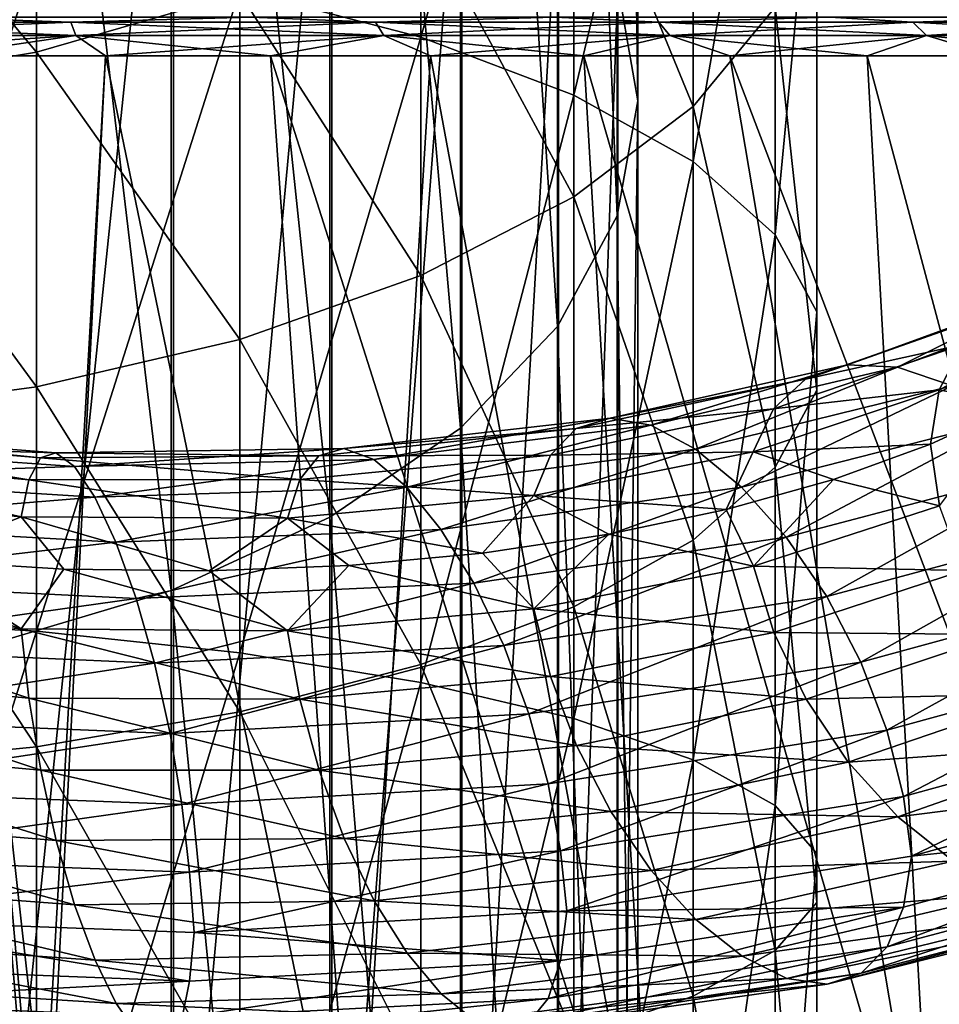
# Model space of a CAD drawing. Header units: metres. Extents: x -80 to 80, y -455 to 95.
# Tile 442 of 656: x 3.48 to 10.95, y -90.92 to -82.92. Entities that reach past the tile are written whole.
import ezdxf

# ---------------------------------------------------------------- set-up
doc = ezdxf.new("R2010")
doc.units = ezdxf.units.M
doc.layers.add('solid_501010_K_01', color=7, linetype='CONTINUOUS')
doc.layers.add('solid_501010_k_01_02', color=7, linetype='CONTINUOUS')

msp = doc.modelspace()

# ---------------------------------------------------------------- linework, layer by layer
at = {"layer": 'solid_501010_K_01'}
for points in [[(7.058206, -73.236443, 1093.440918), (7.058206, -86.240044, 1102.836548), (5.997412, -74.044853, 1092.439087)], [(5.997412, -74.044853, 1092.439087), (5.997412, -86.964676, 1101.772583), (4.705681, -74.707588, 1091.61792)], [(7.058206, -86.240044, 1102.836548), (5.997412, -86.964676, 1101.772583), (5.997412, -74.044853, 1092.439087)], [(4.705681, -74.707588, 1091.61792), (4.705681, -87.558739, 1100.900391), (3.232754, -75.199142, 1091.008789)], [(5.997412, -86.964676, 1101.772583), (4.705681, -87.558739, 1100.900391), (4.705681, -74.707588, 1091.61792)], [(4.705681, -87.558739, 1100.900391), (3.232754, -87.999352, 1100.253418), (3.232754, -75.199142, 1091.008789)], [(3.254351, -79.153053, 1113.241943), (3.254351, -93.749916, 1122.078369), (4.725122, -79.595947, 1112.591675)], [(3.254351, -93.749916, 1122.078369), (4.725122, -94.138695, 1121.394287), (4.725122, -79.595947, 1112.591675)], [(4.725122, -79.595947, 1112.591675), (4.725122, -94.138695, 1121.394287), (6.013947, -80.192001, 1111.716553)], [(4.725122, -94.138695, 1121.394287), (6.013947, -94.661926, 1120.473755), (6.013947, -80.192001, 1111.716553)], [(3.612417, -83.183327, 183.774536), (3.612417, -80.71463, 185.815536), (1.837495, -81.062012, 186.182098)], [(3.612417, -83.183327, 183.774536), (5.264322, -82.703293, 183.106583), (3.612417, -80.71463, 185.815536)], [(1.837495, -83.478043, 184.184631), (3.612417, -83.183327, 183.774536), (1.837495, -81.062012, 186.182098)], [(6.736957, -84.998291, 180.376419), (6.736957, -82.054291, 182.203522), (5.264322, -82.703293, 183.106583)], [(1.837495, -87.780861, 161.174255), (1.837495, -82.219391, 162.801498), (3.612417, -82.393669, 163.275482)], [(3.612417, -87.889565, 161.667419), (1.837495, -87.780861, 161.174255), (3.612417, -82.393669, 163.275482)], [(3.612417, -87.889565, 161.667419), (3.612417, -82.393669, 163.275482), (5.264322, -82.677536, 164.047501)], [(5.264322, -88.06662, 162.470688), (3.612417, -87.889565, 161.667419), (5.264322, -82.677536, 164.047501)], [(5.264322, -85.519455, 181.358826), (5.264322, -82.703293, 183.106583), (3.612417, -83.183327, 183.774536)], [(5.264322, -85.519455, 181.358826), (6.736957, -84.998291, 180.376419), (5.264322, -82.703293, 183.106583)], [(3.89224, -82.93882, 249.629898), (1.309318, -82.93882, 249.198883), (2.718164, -82.900002, 249.575562)], [(1.309318, -82.93882, 280.801117), (3.89224, -82.93882, 280.370117), (2.71811, -82.900002, 280.424438)], [(3.89224, -82.93882, 280.370117), (5.353755, -82.900002, 279.718658), (2.71811, -82.900002, 280.424438)], [(3.89224, -82.93882, 249.629898), (2.718164, -82.900002, 249.575562), (5.353806, -82.900002, 250.281357)], [(6.368991, -82.93882, 250.480164), (3.89224, -82.93882, 249.629898), (5.353806, -82.900002, 250.281357)], [(3.89224, -82.93882, 280.370117), (6.368991, -82.93882, 279.519836), (5.353755, -82.900002, 279.718658)], [(6.368991, -82.93882, 279.519836), (7.827075, -82.900002, 278.566071), (5.353755, -82.900002, 279.718658)], [(1.322804, -83.049385, 249.036133), (1.309318, -82.93882, 249.198883), (3.89224, -82.93882, 249.629898)], [(3.932329, -83.049385, 280.528412), (3.89224, -82.93882, 280.370117), (1.309318, -82.93882, 280.801117)], [(1.322804, -83.049385, 280.963867), (3.932329, -83.049385, 280.528412), (1.309318, -82.93882, 280.801117)], [(3.932329, -83.049385, 249.471588), (1.322804, -83.049385, 249.036133), (3.89224, -82.93882, 249.629898)], [(3.932329, -83.049385, 249.471588), (3.89224, -82.93882, 249.629898), (6.368991, -82.93882, 250.480164)], [(6.43459, -83.049385, 279.669403), (6.368991, -82.93882, 279.519836), (3.89224, -82.93882, 280.370117)], [(3.932329, -83.049385, 280.528412), (6.43459, -83.049385, 279.669403), (3.89224, -82.93882, 280.370117)], [(6.43459, -83.049385, 250.330612), (3.932329, -83.049385, 249.471588), (6.368991, -82.93882, 250.480164)], [(8.761333, -83.049385, 278.410217), (8.672012, -82.93882, 278.273499), (6.368991, -82.93882, 279.519836)], [(6.43459, -83.049385, 279.669403), (8.761333, -83.049385, 278.410217), (6.368991, -82.93882, 279.519836)], [(3.932329, -83.049385, 249.471588), (1.405493, -83.214134, 248.935089), (1.322804, -83.049385, 249.036133)], [(1.322804, -83.049385, 280.963867), (2.800294, -83.214134, 280.881287), (3.932329, -83.049385, 280.528412)], [(3.932329, -83.049385, 249.471588), (2.800294, -83.214134, 249.118713), (1.405493, -83.214134, 248.935089)], [(3.932329, -83.049385, 249.471588), (4.173786, -83.214134, 249.423203), (2.800294, -83.214134, 249.118713)], [(3.932329, -83.049385, 280.528412), (2.800294, -83.214134, 280.881287), (4.173787, -83.214134, 280.576782)], [(6.43459, -83.049385, 250.330612), (4.173786, -83.214134, 249.423203), (3.932329, -83.049385, 249.471588)], [(3.932329, -83.049385, 280.528412), (4.173787, -83.214134, 280.576782), (5.515514, -83.214134, 280.153748)], [(3.932329, -83.049385, 280.528412), (5.515514, -83.214134, 280.153748), (6.43459, -83.049385, 279.669403)], [(6.43459, -83.049385, 250.330612), (5.515514, -83.214134, 249.846252), (4.173786, -83.214134, 249.423203)], [(6.43459, -83.049385, 250.330612), (6.815266, -83.214134, 250.384628), (5.515514, -83.214134, 249.846252)], [(8.761333, -83.049385, 251.589783), (6.815266, -83.214134, 250.384628), (6.43459, -83.049385, 250.330612)], [(3.612417, -85.90493, 182.085449), (3.612417, -83.183327, 183.774536), (1.837495, -83.478043, 184.184631)], [(3.616799, -92.995911, 245.757416), (2.800294, -83.214134, 249.118713), (4.173786, -83.214134, 249.423203)], [(3.616799, -92.995911, 245.757416), (3.366326, -92.713051, 245.800537), (2.800294, -83.214134, 249.118713)], [(3.668692, -93.05748, 284.251984), (4.173787, -83.214134, 280.576782), (2.800294, -83.214134, 280.881287)], [(3.616783, -92.995895, 284.242584), (3.668692, -93.05748, 284.251984), (2.800294, -83.214134, 280.881287)], [(3.366316, -92.713036, 284.199463), (3.616783, -92.995895, 284.242584), (2.800294, -83.214134, 280.881287)], [(3.612417, -85.90493, 182.085449), (5.264322, -85.519455, 181.358826), (3.612417, -83.183327, 183.774536)], [(3.668695, -93.05748, 245.748016), (3.616799, -92.995911, 245.757416), (4.173786, -83.214134, 249.423203)], [(3.668692, -93.05748, 284.251984), (6.211315, -93.06414, 283.590271), (4.173787, -83.214134, 280.576782)], [(6.211316, -93.06414, 246.409729), (3.668695, -93.05748, 245.748016), (4.173786, -83.214134, 249.423203)], [(6.211316, -93.06414, 246.409729), (4.173786, -83.214134, 249.423203), (5.515514, -83.214134, 249.846252)], [(6.211315, -93.06414, 283.590271), (5.515514, -83.214134, 280.153748), (4.173787, -83.214134, 280.576782)], [(8.641002, -93.06414, 282.592926), (6.815267, -83.214134, 279.615387), (5.515514, -83.214134, 280.153748)], [(6.211315, -93.06414, 283.590271), (8.641002, -93.06414, 282.592926), (5.515514, -83.214134, 280.153748)], [(1.837495, -86.141594, 182.53157), (3.612417, -85.90493, 182.085449), (1.837495, -83.478043, 184.184631)], [(6.736957, -88.16198, 178.963425), (6.736957, -84.998291, 180.376419), (5.264322, -85.519455, 181.358826)], [(5.264322, -88.545761, 180.007187), (5.264322, -85.519455, 181.358826), (3.612417, -85.90493, 182.085449)], [(5.264322, -88.545761, 180.007187), (6.736957, -88.16198, 178.963425), (5.264322, -85.519455, 181.358826)], [(3.612417, -88.82962, 180.779205), (3.612417, -85.90493, 182.085449), (1.837495, -86.141594, 182.53157)], [(3.612417, -88.82962, 180.779205), (5.264322, -88.545761, 180.007187), (3.612417, -85.90493, 182.085449)], [(1.837495, -89.003899, 181.253189), (3.612417, -88.82962, 180.779205), (1.837495, -86.141594, 182.53157)], [(6.111417, -86.406097, 1096.09021), (8.276956, -86.159027, 1097.403076), (6.354309, -86.494179, 1095.50708)], [(8.000984, -86.243973, 1097.949585), (8.276956, -86.159027, 1097.403076), (6.111417, -86.406097, 1096.09021)], [(8.276956, -86.159027, 1097.403076), (8.605913, -86.216629, 1096.859009), (6.354309, -86.494179, 1095.50708)], [(1.276738, -86.279579, 1095.051147), (3.644534, -86.481247, 1095.697876), (1.320775, -86.250725, 1094.438232)], [(1.320775, -86.250725, 1094.438232), (3.770242, -86.441757, 1095.096436), (1.373268, -86.372444, 1093.815186)], [(3.644534, -86.481247, 1095.697876), (3.770242, -86.441757, 1095.096436), (1.320775, -86.250725, 1094.438232)], [(5.90765, -86.46447, 1096.669312), (8.000984, -86.243973, 1097.949585), (6.111417, -86.406097, 1096.09021)], [(7.790009, -86.45826, 1098.467529), (8.000984, -86.243973, 1097.949585), (5.90765, -86.46447, 1096.669312)], [(7.058206, -86.240044, 1102.836548), (7.058206, -99.971039, 1111.132935), (5.997412, -86.964676, 1101.772583)], [(1.243072, -86.448471, 1095.619995), (3.548433, -86.658844, 1096.25769), (1.276738, -86.279579, 1095.051147)], [(3.548433, -86.658844, 1096.25769), (3.644534, -86.481247, 1095.697876), (1.276738, -86.279579, 1095.051147)], [(1.373268, -86.372444, 1093.815186), (3.920086, -86.551414, 1094.486816), (1.431256, -86.634346, 1093.215088)], [(3.770242, -86.441757, 1095.096436), (3.920086, -86.551414, 1094.486816), (1.373268, -86.372444, 1093.815186)], [(3.770242, -86.441757, 1095.096436), (6.111417, -86.406097, 1096.09021), (3.920086, -86.551414, 1094.486816)], [(5.90765, -86.46447, 1096.669312), (6.111417, -86.406097, 1096.09021), (3.770242, -86.441757, 1095.096436)], [(6.111417, -86.406097, 1096.09021), (6.354309, -86.494179, 1095.50708), (3.920086, -86.551414, 1094.486816)], [(1.221607, -86.744415, 1096.110596), (3.48716, -86.961082, 1096.74231), (1.243072, -86.448471, 1095.619995)], [(3.48716, -86.961082, 1096.74231), (3.548433, -86.658844, 1096.25769), (1.243072, -86.448471, 1095.619995)], [(3.548433, -86.658844, 1096.25769), (5.751873, -86.657333, 1097.212036), (3.644534, -86.481247, 1095.697876)], [(3.644534, -86.481247, 1095.697876), (5.90765, -86.46447, 1096.669312), (3.770242, -86.441757, 1095.096436)], [(5.751873, -86.657333, 1097.212036), (5.90765, -86.46447, 1096.669312), (3.644534, -86.481247, 1095.697876)], [(3.920086, -86.551414, 1094.486816), (6.354309, -86.494179, 1095.50708), (4.085618, -86.800529, 1093.901489)], [(6.354309, -86.494179, 1095.50708), (6.622629, -86.720238, 1094.95105), (4.085618, -86.800529, 1093.901489)], [(5.751873, -86.657333, 1097.212036), (7.790009, -86.45826, 1098.467529), (5.90765, -86.46447, 1096.669312)], [(7.655494, -86.786438, 1098.925659), (7.790009, -86.45826, 1098.467529), (5.751873, -86.657333, 1097.212036)], [(3.920086, -86.551414, 1094.486816), (4.085618, -86.800529, 1093.901489), (1.431256, -86.634346, 1093.215088)], [(1.431256, -86.634346, 1093.215088), (4.085618, -86.800529, 1093.901489), (1.491094, -87.012383, 1092.670898)], [(3.48716, -86.961082, 1096.74231), (5.652552, -86.970413, 1097.685669), (3.548433, -86.658844, 1096.25769)], [(5.652552, -86.970413, 1097.685669), (5.751873, -86.657333, 1097.212036), (3.548433, -86.658844, 1096.25769)], [(5.652552, -86.970413, 1097.685669), (7.655494, -86.786438, 1098.925659), (5.751873, -86.657333, 1097.212036)], [(1.221607, -86.744415, 1096.110596), (2.616848, -87.309219, 1096.837524), (3.48716, -86.961082, 1096.74231)], [(4.085618, -86.800529, 1093.901489), (6.622629, -86.720238, 1094.95105), (4.256428, -87.165848, 1093.372437)], [(6.622629, -86.720238, 1094.95105), (6.899507, -87.062485, 1094.452271), (4.256428, -87.165848, 1093.372437)], [(4.085618, -86.800529, 1093.901489), (4.256428, -87.165848, 1093.372437), (1.491094, -87.012383, 1092.670898)], [(3.48716, -86.961082, 1096.74231), (2.616848, -87.309219, 1096.837524), (3.834394, -87.384804, 1097.249756)], [(3.48716, -86.961082, 1096.74231), (3.834394, -87.384804, 1097.249756), (5.01511, -87.399323, 1097.753052)], [(3.48716, -86.961082, 1096.74231), (5.01511, -87.399323, 1097.753052), (5.652552, -86.970413, 1097.685669)], [(5.997412, -86.964676, 1101.772583), (5.997412, -100.60714, 1110.013794), (4.705681, -87.558739, 1100.900391)], [(5.652552, -86.970413, 1097.685669), (5.01511, -87.399323, 1097.753052), (6.152443, -87.354988, 1098.34668)], [(7.058206, -99.971039, 1111.132935), (5.997412, -100.60714, 1110.013794), (5.997412, -86.964676, 1101.772583)], [(1.491094, -87.012383, 1092.670898), (4.256428, -87.165848, 1093.372437), (1.549123, -87.482307, 1092.215088)], [(4.256428, -87.165848, 1093.372437), (6.899507, -87.062485, 1094.452271), (4.422075, -87.623924, 1092.93103)], [(6.899507, -87.062485, 1094.452271), (7.168013, -87.498955, 1094.040405), (4.422075, -87.623924, 1092.93103)], [(1.22177, -87.651306, 1096.723389), (3.487625, -87.871643, 1097.353882), (1.374667, -87.170647, 1096.518921)], [(3.487625, -87.871643, 1097.353882), (2.616848, -87.309219, 1096.837524), (1.374667, -87.170647, 1096.518921)], [(4.256428, -87.165848, 1093.372437), (4.422075, -87.623924, 1092.93103), (1.549123, -87.482307, 1092.215088)], [(3.487625, -87.871643, 1097.353882), (3.834394, -87.384804, 1097.249756), (2.616848, -87.309219, 1096.837524)], [(7.656515, -87.709671, 1099.538452), (7.238912, -87.254898, 1099.02771), (6.152443, -87.354988, 1098.34668)], [(3.487625, -87.871643, 1097.353882), (5.653306, -87.886452, 1098.297241), (3.834394, -87.384804, 1097.249756)], [(5.653306, -87.886452, 1098.297241), (5.01511, -87.399323, 1097.753052), (3.834394, -87.384804, 1097.249756)], [(5.653306, -87.886452, 1098.297241), (6.152443, -87.354988, 1098.34668), (5.01511, -87.399323, 1097.753052)], [(5.653306, -87.886452, 1098.297241), (7.656515, -87.709671, 1099.538452), (6.152443, -87.354988, 1098.34668)], [(1.549123, -87.482307, 1092.215088), (4.422075, -87.623924, 1092.93103), (1.601695, -88.02005, 1091.879761)], [(4.705681, -87.558739, 1100.900391), (4.705681, -101.128616, 1109.096313), (3.232754, -87.999352, 1100.253418)], [(4.422075, -87.623924, 1092.93103), (7.168013, -87.498955, 1094.040405), (4.572145, -88.151505, 1092.608765)], [(7.168013, -87.498955, 1094.040405), (7.411271, -88.007851, 1093.744873), (4.572145, -88.151505, 1092.608765)], [(5.997412, -100.60714, 1110.013794), (4.705681, -101.128616, 1109.096313), (4.705681, -87.558739, 1100.900391)], [(4.422075, -87.623924, 1092.93103), (4.572145, -88.151505, 1092.608765), (1.601695, -88.02005, 1091.879761)], [(3.549309, -88.434677, 1097.450562), (3.487625, -87.871643, 1097.353882), (1.22177, -87.651306, 1096.723389)], [(1.243379, -88.217072, 1096.815308), (3.549309, -88.434677, 1097.450562), (1.22177, -87.651306, 1096.723389)], [(7.791933, -88.259155, 1099.663086), (7.656515, -87.709671, 1099.538452), (5.653306, -87.886452, 1098.297241)], [(1.837495, -93.511086, 160.312607), (1.837495, -87.780861, 161.174255), (3.612417, -87.889565, 161.667419)], [(5.753294, -88.443993, 1098.405029), (5.653306, -87.886452, 1098.297241), (3.487625, -87.871643, 1097.353882)], [(3.549309, -88.434677, 1097.450562), (5.753294, -88.443993, 1098.405029), (3.487625, -87.871643, 1097.353882)], [(3.612417, -93.552223, 160.815933), (1.837495, -93.511086, 160.312607), (3.612417, -87.889565, 161.667419)], [(3.612417, -93.552223, 160.815933), (3.612417, -87.889565, 161.667419), (5.264322, -88.06662, 162.470688)], [(5.753294, -88.443993, 1098.405029), (7.791933, -88.259155, 1099.663086), (5.653306, -87.886452, 1098.297241)], [(1.601695, -88.02005, 1091.879761), (4.572145, -88.151505, 1092.608765), (1.645836, -88.597527, 1091.684937)], [(4.705681, -101.128616, 1109.096313), (3.232754, -101.515396, 1108.415894), (3.232754, -87.999352, 1100.253418)], [(4.572145, -88.151505, 1092.608765), (7.411271, -88.007851, 1093.744873), (4.698149, -88.721092, 1092.424805)], [(7.411271, -88.007851, 1093.744873), (7.615519, -88.56279, 1093.583496), (4.698149, -88.721092, 1092.424805)], [(5.264322, -93.619225, 161.635757), (3.612417, -93.552223, 160.815933), (5.264322, -88.06662, 162.470688)], [(4.572145, -88.151505, 1092.608765), (4.698149, -88.721092, 1092.424805), (1.645836, -88.597527, 1091.684937)], [(6.736957, -91.487442, 177.990417), (6.736957, -88.16198, 178.963425), (5.264322, -88.545761, 180.007187)], [(3.645764, -89.020279, 1097.403564), (3.549309, -88.434677, 1097.450562), (1.243379, -88.217072, 1096.815308)], [(1.277169, -88.808113, 1096.760132), (3.645764, -89.020279, 1097.403564), (1.243379, -88.217072, 1096.815308)], [(8.003684, -88.819626, 1099.659424), (7.791933, -88.259155, 1099.663086), (5.753294, -88.443993, 1098.405029)], [(5.909644, -89.019295, 1098.375366), (5.753294, -88.443993, 1098.405029), (3.549309, -88.434677, 1097.450562)], [(3.645764, -89.020279, 1097.403564), (5.909644, -89.019295, 1098.375366), (3.549309, -88.434677, 1097.450562)], [(5.909644, -89.019295, 1098.375366), (8.003684, -88.819626, 1099.659424), (5.753294, -88.443993, 1098.405029)], [(1.645836, -88.597527, 1091.684937), (4.698149, -88.721092, 1092.424805), (1.679626, -89.180183, 1091.631714)], [(5.264322, -91.726822, 179.076431), (5.264322, -88.545761, 180.007187), (3.612417, -88.82962, 180.779205)], [(4.698149, -88.721092, 1092.424805), (7.615519, -88.56279, 1093.583496), (4.794604, -89.298462, 1092.379883)], [(7.615519, -88.56279, 1093.583496), (7.771869, -89.130112, 1093.556274), (4.794604, -89.298462, 1092.379883)], [(5.264322, -91.726822, 179.076431), (6.736957, -91.487442, 177.990417), (5.264322, -88.545761, 180.007187)], [(4.698149, -88.721092, 1092.424805), (4.794604, -89.298462, 1092.379883), (1.679626, -89.180183, 1091.631714)], [(3.771769, -89.592201, 1097.213013), (3.645764, -89.020279, 1097.403564), (1.277169, -88.808113, 1096.760132)], [(1.32131, -89.387878, 1096.558594), (3.771769, -89.592201, 1097.213013), (1.277169, -88.808113, 1096.760132)], [(3.612417, -91.903877, 179.8797), (3.612417, -88.82962, 180.779205), (1.837495, -89.003899, 181.253189)], [(3.612417, -91.903877, 179.8797), (5.264322, -91.726822, 179.076431), (3.612417, -88.82962, 180.779205)], [(8.280307, -89.356171, 1099.525513), (8.003684, -88.819626, 1099.659424), (5.909644, -89.019295, 1098.375366)], [(1.837495, -92.012581, 180.372864), (3.612417, -91.903877, 179.8797), (1.837495, -89.003899, 181.253189)], [(6.113892, -89.576653, 1098.207397), (5.909644, -89.019295, 1098.375366), (3.645764, -89.020279, 1097.403564)], [(3.771769, -89.592201, 1097.213013), (6.113892, -89.576653, 1098.207397), (3.645764, -89.020279, 1097.403564)], [(6.113892, -89.576653, 1098.207397), (8.280307, -89.356171, 1099.525513), (5.909644, -89.019295, 1098.375366)], [(4.794604, -89.298462, 1092.379883), (7.771869, -89.130112, 1093.556274), (4.856288, -89.849258, 1092.473755)], [(7.771869, -89.130112, 1093.556274), (7.871857, -89.67598, 1093.661621), (4.856288, -89.849258, 1092.473755)], [(1.679626, -89.180183, 1091.631714), (4.794604, -89.298462, 1092.379883), (1.701234, -89.733437, 1091.720459)], [(4.794604, -89.298462, 1092.379883), (4.856288, -89.849258, 1092.473755), (1.701234, -89.733437, 1091.720459)], [(3.921839, -90.115433, 1096.881104), (3.771769, -89.592201, 1097.213013), (1.32131, -89.387878, 1096.558594)], [(1.373882, -89.921066, 1096.213501), (3.921839, -90.115433, 1096.881104), (1.32131, -89.387878, 1096.558594)], [(8.609761, -89.835152, 1099.261108), (8.280307, -89.356171, 1099.525513), (6.113892, -89.576653, 1098.207397)], [(6.35715, -90.081627, 1097.90271), (6.113892, -89.576653, 1098.207397), (3.771769, -89.592201, 1097.213013)], [(3.921839, -90.115433, 1096.881104), (6.35715, -90.081627, 1097.90271), (3.771769, -89.592201, 1097.213013)], [(6.35715, -90.081627, 1097.90271), (8.609761, -89.835152, 1099.261108), (6.113892, -89.576653, 1098.207397)], [(4.856288, -89.849258, 1092.473755), (7.871857, -89.67598, 1093.661621), (4.895107, -90.338936, 1092.711792)], [(7.871857, -89.67598, 1093.661621), (7.923284, -90.164711, 1093.906494), (4.895107, -90.338936, 1092.711792)], [(1.701234, -89.733437, 1091.720459), (4.856288, -89.849258, 1092.473755), (1.717589, -90.223373, 1091.953003)], [(4.856288, -89.849258, 1092.473755), (4.895107, -90.338936, 1092.711792), (1.717589, -90.223373, 1091.953003)], [(8.973411, -90.232628, 1098.883667), (8.609761, -89.835152, 1099.261108), (6.35715, -90.081627, 1097.90271)], [(4.087485, -90.56356, 1096.429321), (3.921839, -90.115433, 1096.881104), (1.373882, -89.921066, 1096.213501)], [(1.431911, -90.380707, 1095.74707), (4.087485, -90.56356, 1096.429321), (1.373882, -89.921066, 1096.213501)], [(6.625656, -90.50882, 1097.480957), (6.35715, -90.081627, 1097.90271), (3.921839, -90.115433, 1096.881104)], [(4.087485, -90.56356, 1096.429321), (6.625656, -90.50882, 1097.480957), (3.921839, -90.115433, 1096.881104)], [(6.625656, -90.50882, 1097.480957), (8.973411, -90.232628, 1098.883667), (6.35715, -90.081627, 1097.90271)], [(1.717589, -90.223373, 1091.953003), (4.856754, -90.734718, 1093.068481), (1.701398, -90.61451, 1092.315918)], [(1.717589, -90.223373, 1091.953003), (4.895107, -90.338936, 1092.711792), (4.856754, -90.734718, 1093.068481)], [(4.895107, -90.338936, 1092.711792), (7.872611, -90.568352, 1094.257446), (4.856754, -90.734718, 1093.068481)], [(4.258296, -90.915779, 1095.891479), (4.087485, -90.56356, 1096.429321), (1.431911, -90.380707, 1095.74707)], [(1.491748, -90.74527, 1095.193848), (4.258296, -90.915779, 1095.891479), (1.431911, -90.380707, 1095.74707)], [(6.902534, -90.838715, 1096.973755), (6.625656, -90.50882, 1097.480957), (4.087485, -90.56356, 1096.429321)], [(4.258296, -90.915779, 1095.891479), (6.902534, -90.838715, 1096.973755), (4.087485, -90.56356, 1096.429321)], [(7.872611, -90.568352, 1094.257446), (7.77329, -90.874702, 1094.721191), (4.795481, -91.029671, 1093.542725)], [(4.856754, -90.734718, 1093.068481), (7.872611, -90.568352, 1094.257446), (4.795481, -91.029671, 1093.542725)], [(1.701398, -90.61451, 1092.315918), (4.856754, -90.734718, 1093.068481), (1.679933, -90.902893, 1092.796021)], [(4.423828, -91.151588, 1095.300781), (4.258296, -90.915779, 1095.891479), (1.491748, -90.74527, 1095.193848)], [(1.549737, -90.993546, 1094.588135), (4.423828, -91.151588, 1095.300781), (1.491748, -90.74527, 1095.193848)], [(4.856754, -90.734718, 1093.068481), (4.795481, -91.029671, 1093.542725), (1.679933, -90.902893, 1092.796021)], [(7.170854, -91.052132, 1096.412964), (6.902534, -90.838715, 1096.973755), (4.258296, -90.915779, 1095.891479)], [(1.679933, -90.902893, 1092.796021), (4.795481, -91.029671, 1093.542725), (1.646267, -91.070465, 1093.356323)], [(4.423828, -91.151588, 1095.300781), (7.170854, -91.052132, 1096.412964), (4.258296, -90.915779, 1095.891479)], [(7.77329, -90.874702, 1094.721191), (7.617513, -91.066658, 1095.255615), (4.699379, -91.206078, 1094.094116)], [(4.795481, -91.029671, 1093.542725), (7.77329, -90.874702, 1094.721191), (4.699379, -91.206078, 1094.094116)]]:
    msp.add_3dface(points, dxfattribs=at)
at = {"layer": 'solid_501010_k_01_02'}
for points in [[(8.499992, -70.269188, 1097.117798), (8.499992, -83.580261, 1106.741699), (8.33406, -71.311554, 1095.826172)], [(8.338623, -82.64566, 1108.114014), (8.499992, -83.580261, 1106.741699), (8.499992, -70.269188, 1097.117798)], [(8.33406, -71.311554, 1095.826172), (8.33406, -84.51461, 1105.369873), (7.847216, -72.313499, 1094.584595)], [(8.499992, -83.580261, 1106.741699), (8.33406, -84.51461, 1105.369873), (8.33406, -71.311554, 1095.826172)], [(7.847216, -72.313499, 1094.584595), (7.847216, -85.412735, 1104.05127), (7.058206, -73.236443, 1093.440918)], [(8.33406, -84.51461, 1105.369873), (7.847216, -85.412735, 1104.05127), (7.847216, -72.313499, 1094.584595)], [(7.847216, -85.412735, 1104.05127), (7.058206, -86.240044, 1102.836548), (7.058206, -73.236443, 1093.440918)], [(6.736957, -83.061317, 165.091263), (5.264322, -82.677536, 164.047501), (6.736957, -78.071777, 167.319733)], [(6.736957, -83.061317, 165.091263), (6.736957, -78.071777, 167.319733), (7.980172, -78.710876, 168.524445)], [(7.980172, -83.531944, 166.371231), (6.736957, -83.061317, 165.091263), (7.980172, -78.710876, 168.524445)], [(7.980172, -83.531944, 166.371231), (7.980172, -78.710876, 168.524445), (8.951632, -79.446144, 169.910461)], [(8.951632, -84.073395, 167.843796), (7.980172, -83.531944, 166.371231), (8.951632, -79.446144, 169.910461)], [(8.951632, -84.073395, 167.843796), (8.951632, -79.446144, 169.910461), (9.618257, -80.252556, 171.430557)], [(6.013947, -80.192001, 1111.716553), (6.013947, -94.661926, 1120.473755), (7.071198, -80.918274, 1110.650146)], [(9.618257, -84.667229, 169.458832), (8.951632, -84.073395, 167.843796), (9.618257, -80.252556, 171.430557)], [(9.618257, -84.667229, 169.458832), (9.618257, -80.252556, 171.430557), (9.957342, -81.102631, 173.03299)], [(8.951632, -83.623924, 177.78569), (8.951632, -80.342789, 179.822021), (7.980172, -81.258423, 181.0961)], [(8.951632, -83.623924, 177.78569), (9.618257, -82.817513, 176.265594), (8.951632, -80.342789, 179.822021)], [(6.013947, -94.661926, 1120.473755), (7.071198, -95.299461, 1119.352051), (7.071198, -80.918274, 1110.650146)], [(7.071198, -80.918274, 1110.650146), (7.071198, -95.299461, 1119.352051), (7.856166, -81.746788, 1109.433716)], [(9.957342, -85.293228, 171.161346), (9.618257, -84.667229, 169.458832), (9.957342, -81.102631, 173.03299)], [(9.957342, -85.293228, 171.161346), (9.957342, -81.102631, 173.03299), (9.957342, -81.967438, 174.663162)], [(7.980172, -84.359192, 179.171692), (7.980172, -81.258423, 181.0961), (6.736957, -82.054291, 182.203522)], [(7.980172, -84.359192, 179.171692), (8.951632, -83.623924, 177.78569), (7.980172, -81.258423, 181.0961)], [(7.071198, -95.299461, 1119.352051), (7.856166, -96.026756, 1118.07251), (7.856166, -81.746788, 1109.433716)], [(7.856166, -81.746788, 1109.433716), (7.856166, -96.026756, 1118.07251), (8.338623, -82.64566, 1108.114014)], [(9.957342, -85.930069, 172.893341), (9.957342, -81.967438, 174.663162), (9.618257, -82.817513, 176.265594)], [(9.957342, -85.930069, 172.893341), (9.957342, -85.293228, 171.161346), (9.957342, -81.967438, 174.663162)], [(6.736957, -84.998291, 180.376419), (7.980172, -84.359192, 179.171692), (6.736957, -82.054291, 182.203522)], [(7.856166, -96.026756, 1118.07251), (8.338623, -96.815804, 1116.684204), (8.338623, -82.64566, 1108.114014)], [(8.338623, -82.64566, 1108.114014), (8.338623, -96.815804, 1116.684204), (8.499992, -83.580261, 1106.741699)], [(5.264322, -88.06662, 162.470688), (5.264322, -82.677536, 164.047501), (6.736957, -83.061317, 165.091263)], [(9.618257, -86.556061, 174.595856), (9.618257, -82.817513, 176.265594), (8.951632, -83.623924, 177.78569)], [(9.618257, -86.556061, 174.595856), (9.957342, -85.930069, 172.893341), (9.618257, -82.817513, 176.265594)], [(6.368991, -82.93882, 250.480164), (5.353806, -82.900002, 250.281357), (7.827118, -82.900002, 251.433945)], [(8.672012, -82.93882, 251.726501), (6.368991, -82.93882, 250.480164), (7.827118, -82.900002, 251.433945)], [(6.368991, -82.93882, 279.519836), (8.672012, -82.93882, 278.273499), (7.827075, -82.900002, 278.566071)], [(8.672012, -82.93882, 278.273499), (10.06319, -82.900002, 277.001404), (7.827075, -82.900002, 278.566071)], [(8.672012, -82.93882, 251.726501), (7.827118, -82.900002, 251.433945), (10.063224, -82.900002, 252.998611)], [(10.738484, -82.93882, 253.3349), (8.672012, -82.93882, 251.726501), (10.063224, -82.900002, 252.998611)], [(8.672012, -82.93882, 278.273499), (10.738484, -82.93882, 276.6651), (10.06319, -82.900002, 277.001404)], [(10.738484, -82.93882, 276.6651), (11.994243, -82.900002, 275.071747), (10.06319, -82.900002, 277.001404)], [(10.738484, -82.93882, 253.3349), (10.063224, -82.900002, 252.998611), (11.994266, -82.900002, 254.928284)], [(12.512038, -82.93882, 255.26149), (10.738484, -82.93882, 253.3349), (11.994266, -82.900002, 254.928284)], [(10.738484, -82.93882, 276.6651), (12.512038, -82.93882, 274.738525), (11.994243, -82.900002, 275.071747)], [(6.43459, -83.049385, 250.330612), (6.368991, -82.93882, 250.480164), (8.672012, -82.93882, 251.726501)], [(8.761333, -83.049385, 251.589783), (6.43459, -83.049385, 250.330612), (8.672012, -82.93882, 251.726501)], [(8.761333, -83.049385, 251.589783), (8.672012, -82.93882, 251.726501), (10.738484, -82.93882, 253.3349)], [(10.84909, -83.049385, 276.785248), (10.738484, -82.93882, 276.6651), (8.672012, -82.93882, 278.273499)], [(8.761333, -83.049385, 278.410217), (10.84909, -83.049385, 276.785248), (8.672012, -82.93882, 278.273499)], [(10.84909, -83.049385, 253.214752), (8.761333, -83.049385, 251.589783), (10.738484, -82.93882, 253.3349)], [(10.84909, -83.049385, 253.214752), (10.738484, -82.93882, 253.3349), (12.512038, -82.93882, 255.26149)], [(12.640911, -83.049385, 274.838806), (12.512038, -82.93882, 274.738525), (10.738484, -82.93882, 276.6651)], [(10.84909, -83.049385, 276.785248), (12.640911, -83.049385, 274.838806), (10.738484, -82.93882, 276.6651)], [(12.640911, -83.049385, 255.161179), (10.84909, -83.049385, 253.214752), (12.512038, -82.93882, 255.26149)], [(6.736957, -88.305992, 163.556702), (5.264322, -88.06662, 162.470688), (6.736957, -83.061317, 165.091263)], [(6.43459, -83.049385, 279.669403), (5.515514, -83.214134, 280.153748), (6.815267, -83.214134, 279.615387)], [(6.43459, -83.049385, 279.669403), (6.815267, -83.214134, 279.615387), (8.063151, -83.214134, 278.965759)], [(6.43459, -83.049385, 279.669403), (8.063151, -83.214134, 278.965759), (8.761333, -83.049385, 278.410217)], [(6.736957, -88.305992, 163.556702), (6.736957, -83.061317, 165.091263), (7.980172, -83.531944, 166.371231)], [(8.761333, -83.049385, 251.589783), (8.06315, -83.214134, 251.034241), (6.815266, -83.214134, 250.384628)], [(8.761333, -83.049385, 251.589783), (9.249672, -83.214134, 251.790131), (8.06315, -83.214134, 251.034241)], [(8.761333, -83.049385, 278.410217), (8.063151, -83.214134, 278.965759), (9.249672, -83.214134, 278.209869)], [(10.84909, -83.049385, 253.214752), (9.249672, -83.214134, 251.790131), (8.761333, -83.049385, 251.589783)], [(8.761333, -83.049385, 278.410217), (9.249672, -83.214134, 278.209869), (10.365794, -83.214134, 277.353424)], [(8.761333, -83.049385, 278.410217), (10.365794, -83.214134, 277.353424), (10.84909, -83.049385, 276.785248)], [(10.84909, -83.049385, 253.214752), (10.365794, -83.214134, 252.646561), (9.249672, -83.214134, 251.790131)], [(10.84909, -83.049385, 253.214752), (11.403021, -83.214134, 253.597015), (10.365794, -83.214134, 252.646561)], [(10.84909, -83.049385, 276.785248), (10.365794, -83.214134, 277.353424), (11.403021, -83.214134, 276.402985)], [(12.640911, -83.049385, 255.161179), (11.403021, -83.214134, 253.597015), (10.84909, -83.049385, 253.214752)], [(10.84909, -83.049385, 276.785248), (11.403021, -83.214134, 276.402985), (12.353462, -83.214134, 275.365753)], [(10.84909, -83.049385, 276.785248), (12.353462, -83.214134, 275.365753), (12.640911, -83.049385, 274.838806)], [(6.211316, -93.06414, 246.409729), (5.515514, -83.214134, 249.846252), (6.815266, -83.214134, 250.384628)], [(8.641001, -93.06414, 247.407059), (6.211316, -93.06414, 246.409729), (6.815266, -83.214134, 250.384628)], [(8.641001, -93.06414, 247.407059), (6.815266, -83.214134, 250.384628), (8.06315, -83.214134, 251.034241)], [(8.641002, -93.06414, 282.592926), (8.063151, -83.214134, 278.965759), (6.815267, -83.214134, 279.615387)], [(10.915533, -93.06414, 248.720276), (8.06315, -83.214134, 251.034241), (9.249672, -83.214134, 251.790131)], [(10.915533, -93.06414, 248.720276), (8.641001, -93.06414, 247.407059), (8.06315, -83.214134, 251.034241)], [(10.915536, -93.06414, 281.279724), (9.249672, -83.214134, 278.209869), (8.063151, -83.214134, 278.965759)], [(8.641002, -93.06414, 282.592926), (10.915536, -93.06414, 281.279724), (8.063151, -83.214134, 278.965759)], [(10.915533, -93.06414, 248.720276), (9.249672, -83.214134, 251.790131), (10.365794, -83.214134, 252.646561)], [(12.99408, -93.06414, 279.674194), (10.365794, -83.214134, 277.353424), (9.249672, -83.214134, 278.209869)], [(10.915536, -93.06414, 281.279724), (12.99408, -93.06414, 279.674194), (9.249672, -83.214134, 278.209869)], [(12.994075, -93.06414, 250.32579), (10.365794, -83.214134, 252.646561), (11.403021, -83.214134, 253.597015)], [(12.994075, -93.06414, 250.32579), (10.915533, -93.06414, 248.720276), (10.365794, -83.214134, 252.646561)], [(12.99408, -93.06414, 279.674194), (11.403021, -83.214134, 276.402985), (10.365794, -83.214134, 277.353424)], [(7.980172, -88.599541, 164.888474), (6.736957, -88.305992, 163.556702), (7.980172, -83.531944, 166.371231)], [(7.980172, -88.599541, 164.888474), (7.980172, -83.531944, 166.371231), (8.951632, -84.073395, 167.843796)], [(8.951632, -87.149895, 176.210892), (8.951632, -83.623924, 177.78569), (7.980172, -84.359192, 179.171692)], [(8.499992, -83.580261, 1106.741699), (8.499992, -97.636223, 1115.240845), (8.33406, -84.51461, 1105.369873)], [(8.338623, -96.815804, 1116.684204), (8.499992, -97.636223, 1115.240845), (8.499992, -83.580261, 1106.741699)], [(8.951632, -87.149895, 176.210892), (9.618257, -86.556061, 174.595856), (8.951632, -83.623924, 177.78569)], [(8.951632, -88.937263, 166.42067), (7.980172, -88.599541, 164.888474), (8.951632, -84.073395, 167.843796)], [(8.951632, -88.937263, 166.42067), (8.951632, -84.073395, 167.843796), (9.618257, -84.667229, 169.458832)], [(7.980172, -87.691345, 177.683472), (7.980172, -84.359192, 179.171692), (6.736957, -84.998291, 180.376419)], [(7.980172, -87.691345, 177.683472), (8.951632, -87.149895, 176.210892), (7.980172, -84.359192, 179.171692)], [(8.33406, -84.51461, 1105.369873), (8.33406, -98.456413, 1113.797852), (7.847216, -85.412735, 1104.05127)], [(8.499992, -97.636223, 1115.240845), (8.33406, -98.456413, 1113.797852), (8.33406, -84.51461, 1105.369873)], [(9.618257, -89.307655, 168.101074), (8.951632, -88.937263, 166.42067), (9.618257, -84.667229, 169.458832)], [(9.618257, -89.307655, 168.101074), (9.618257, -84.667229, 169.458832), (9.957342, -85.293228, 171.161346)], [(6.736957, -88.16198, 178.963425), (7.980172, -87.691345, 177.683472), (6.736957, -84.998291, 180.376419)], [(10.205899, -85.724472, 1099.005737), (11.840797, -85.128555, 1100.864502), (10.611521, -85.743683, 1098.511841)], [(11.446, -85.286247, 1101.31897), (11.840797, -85.128555, 1100.864502), (10.205899, -85.724472, 1099.005737)], [(10.611521, -85.743683, 1098.511841), (12.311397, -85.102562, 1100.430908), (11.059608, -85.895958, 1098.054932)], [(11.840797, -85.128555, 1100.864502), (12.311397, -85.102562, 1100.430908), (10.611521, -85.743683, 1098.511841)], [(9.957342, -89.698112, 169.872513), (9.618257, -89.307655, 168.101074), (9.957342, -85.293228, 171.161346)], [(9.865612, -85.842834, 1099.510376), (11.446, -85.286247, 1101.31897), (10.205899, -85.724472, 1099.005737)], [(11.144184, -85.559013, 1101.767212), (11.446, -85.286247, 1101.31897), (9.865612, -85.842834, 1099.510376)], [(9.957342, -89.698112, 169.872513), (9.957342, -85.293228, 171.161346), (9.957342, -85.930069, 172.893341)], [(10.951751, -85.928253, 1102.181641), (11.575345, -86.050484, 1103.563843), (12.150904, -85.308342, 1104.124756)], [(10.951751, -85.928253, 1102.181641), (12.150904, -85.308342, 1104.124756), (11.144184, -85.559013, 1101.767212)], [(7.847216, -85.412735, 1104.05127), (7.847216, -99.244804, 1112.410767), (7.058206, -86.240044, 1102.836548)], [(8.33406, -98.456413, 1113.797852), (7.847216, -99.244804, 1112.410767), (7.847216, -85.412735, 1104.05127)], [(9.60547, -86.084, 1099.996582), (11.144184, -85.559013, 1101.767212), (9.865612, -85.842834, 1099.510376)], [(10.951751, -85.928253, 1102.181641), (11.144184, -85.559013, 1101.767212), (9.60547, -86.084, 1099.996582)], [(8.276956, -86.159027, 1097.403076), (10.205899, -85.724472, 1099.005737), (8.605913, -86.216629, 1096.859009)], [(9.865612, -85.842834, 1099.510376), (10.205899, -85.724472, 1099.005737), (8.276956, -86.159027, 1097.403076)], [(10.205899, -85.724472, 1099.005737), (10.611521, -85.743683, 1098.511841), (8.605913, -86.216629, 1096.859009)], [(8.605913, -86.216629, 1096.859009), (10.611521, -85.743683, 1098.511841), (8.969312, -86.410042, 1096.346191)], [(10.611521, -85.743683, 1098.511841), (11.059608, -85.895958, 1098.054932), (8.969312, -86.410042, 1096.346191)], [(8.000984, -86.243973, 1097.949585), (9.865612, -85.842834, 1099.510376), (8.276956, -86.159027, 1097.403076)], [(9.60547, -86.084, 1099.996582), (9.865612, -85.842834, 1099.510376), (8.000984, -86.243973, 1097.949585)], [(8.969312, -86.410042, 1096.346191), (11.059608, -85.895958, 1098.054932), (9.344298, -86.719574, 1095.89209)], [(11.059608, -85.895958, 1098.054932), (11.521986, -86.1642, 1097.658813), (9.344298, -86.719574, 1095.89209)], [(9.439606, -86.431068, 1100.434692), (10.880307, -86.371109, 1102.524536), (10.951751, -85.928253, 1102.181641)], [(9.439606, -86.431068, 1100.434692), (10.951751, -85.928253, 1102.181641), (9.60547, -86.084, 1099.996582)], [(9.957342, -90.095329, 171.674622), (9.957342, -85.930069, 172.893341), (9.618257, -86.556061, 174.595856)], [(9.957342, -90.095329, 171.674622), (9.957342, -89.698112, 169.872513), (9.957342, -85.930069, 172.893341)], [(10.951751, -85.928253, 1102.181641), (10.880307, -86.371109, 1102.524536), (11.575345, -86.050484, 1103.563843)], [(7.790009, -86.45826, 1098.467529), (9.60547, -86.084, 1099.996582), (8.000984, -86.243973, 1097.949585)], [(9.439606, -86.431068, 1100.434692), (9.60547, -86.084, 1099.996582), (7.790009, -86.45826, 1098.467529)], [(10.953212, -86.870377, 1102.799805), (11.575345, -86.050484, 1103.563843), (10.880307, -86.371109, 1102.524536)], [(9.344298, -86.719574, 1095.89209), (11.521986, -86.1642, 1097.658813), (9.707949, -87.125336, 1095.523926)], [(11.521986, -86.1642, 1097.658813), (11.970385, -86.531181, 1097.347168), (9.707949, -87.125336, 1095.523926)], [(6.354309, -86.494179, 1095.50708), (8.605913, -86.216629, 1096.859009), (6.622629, -86.720238, 1094.95105)], [(8.605913, -86.216629, 1096.859009), (8.969312, -86.410042, 1096.346191), (6.622629, -86.720238, 1094.95105)], [(7.847216, -99.244804, 1112.410767), (7.058206, -99.971039, 1111.132935), (7.058206, -86.240044, 1102.836548)], [(6.622629, -86.720238, 1094.95105), (8.969312, -86.410042, 1096.346191), (6.899507, -87.062485, 1094.452271)], [(8.969312, -86.410042, 1096.346191), (9.344298, -86.719574, 1095.89209), (6.899507, -87.062485, 1094.452271)], [(7.655494, -86.786438, 1098.925659), (9.219302, -86.901741, 1100.632813), (9.439606, -86.431068, 1100.434692)], [(7.655494, -86.786438, 1098.925659), (9.439606, -86.431068, 1100.434692), (7.790009, -86.45826, 1098.467529)], [(9.439606, -86.431068, 1100.434692), (9.219302, -86.901741, 1100.632813), (10.092313, -86.656715, 1101.544556)], [(9.439606, -86.431068, 1100.434692), (10.092313, -86.656715, 1101.544556), (10.880307, -86.371109, 1102.524536)], [(10.953212, -86.870377, 1102.799805), (10.880307, -86.371109, 1102.524536), (10.092313, -86.656715, 1101.544556)], [(9.618257, -90.485779, 173.446045), (9.618257, -86.556061, 174.595856), (8.951632, -87.149895, 176.210892)], [(9.618257, -90.485779, 173.446045), (9.957342, -90.095329, 171.674622), (9.618257, -86.556061, 174.595856)], [(9.707949, -87.125336, 1095.523926), (11.970385, -86.531181, 1097.347168), (10.037403, -87.607605, 1095.268311)], [(11.970385, -86.531181, 1097.347168), (12.376619, -86.979797, 1097.143433), (10.037403, -87.607605, 1095.268311)], [(9.440866, -87.363052, 1101.049683), (10.092313, -86.656715, 1101.544556), (9.219302, -86.901741, 1100.632813)], [(9.440866, -87.363052, 1101.049683), (10.953212, -86.870377, 1102.799805), (10.092313, -86.656715, 1101.544556)], [(6.899507, -87.062485, 1094.452271), (9.344298, -86.719574, 1095.89209), (7.168013, -87.498955, 1094.040405)], [(9.344298, -86.719574, 1095.89209), (9.707949, -87.125336, 1095.523926), (7.168013, -87.498955, 1094.040405)], [(5.652552, -86.970413, 1097.685669), (7.238912, -87.254898, 1099.02771), (7.655494, -86.786438, 1098.925659)], [(7.655494, -86.786438, 1098.925659), (7.238912, -87.254898, 1099.02771), (8.265204, -87.102463, 1099.791992)], [(7.655494, -86.786438, 1098.925659), (8.265204, -87.102463, 1099.791992), (9.219302, -86.901741, 1100.632813)], [(9.440866, -87.363052, 1101.049683), (9.219302, -86.901741, 1100.632813), (8.265204, -87.102463, 1099.791992)], [(11.146936, -87.397346, 1102.973389), (10.953212, -86.870377, 1102.799805), (9.440866, -87.363052, 1101.049683)], [(5.652552, -86.970413, 1097.685669), (6.152443, -87.354988, 1098.34668), (7.238912, -87.254898, 1099.02771)], [(10.037403, -87.607605, 1095.268311), (12.376619, -86.979797, 1097.143433), (10.314025, -88.141602, 1095.140991)], [(12.376619, -86.979797, 1097.143433), (12.717708, -87.487267, 1097.060181), (10.314025, -88.141602, 1095.140991)], [(7.168013, -87.498955, 1094.040405), (9.707949, -87.125336, 1095.523926), (7.411271, -88.007851, 1093.744873)], [(7.656515, -87.709671, 1099.538452), (8.265204, -87.102463, 1099.791992), (7.238912, -87.254898, 1099.02771)], [(9.707949, -87.125336, 1095.523926), (10.037403, -87.607605, 1095.268311), (7.411271, -88.007851, 1093.744873)], [(7.656515, -87.709671, 1099.538452), (9.440866, -87.363052, 1101.049683), (8.265204, -87.102463, 1099.791992)], [(8.951632, -90.856178, 175.126465), (8.951632, -87.149895, 176.210892), (7.980172, -87.691345, 177.683472)], [(8.951632, -90.856178, 175.126465), (9.618257, -90.485779, 173.446045), (8.951632, -87.149895, 176.210892)], [(9.607841, -87.902245, 1101.196533), (9.440866, -87.363052, 1101.049683), (7.656515, -87.709671, 1099.538452)], [(9.607841, -87.902245, 1101.196533), (11.146936, -87.397346, 1102.973389), (9.440866, -87.363052, 1101.049683)], [(11.449862, -87.916718, 1103.045044), (11.146936, -87.397346, 1102.973389), (9.607841, -87.902245, 1101.196533)], [(10.314025, -88.141602, 1095.140991), (12.717708, -87.487267, 1097.060181), (10.525777, -88.694473, 1095.140015)], [(12.717708, -87.487267, 1097.060181), (12.978807, -88.021805, 1097.09375), (10.525777, -88.694473, 1095.140015)], [(7.411271, -88.007851, 1093.744873), (10.037403, -87.607605, 1095.268311), (7.615519, -88.56279, 1093.583496)], [(10.037403, -87.607605, 1095.268311), (10.314025, -88.141602, 1095.140991), (7.615519, -88.56279, 1093.583496)], [(7.980172, -91.193893, 176.658646), (7.980172, -87.691345, 177.683472), (6.736957, -88.16198, 178.963425)], [(7.791933, -88.259155, 1099.663086), (9.607841, -87.902245, 1101.196533), (7.656515, -87.709671, 1099.538452)], [(7.980172, -91.193893, 176.658646), (8.951632, -90.856178, 175.126465), (7.980172, -87.691345, 177.683472)], [(9.868942, -88.443878, 1101.226929), (9.607841, -87.902245, 1101.196533), (7.791933, -88.259155, 1099.663086)], [(9.868942, -88.443878, 1101.226929), (11.449862, -87.916718, 1103.045044), (9.607841, -87.902245, 1101.196533)], [(11.845592, -88.395828, 1103.008423), (11.449862, -87.916718, 1103.045044), (9.868942, -88.443878, 1101.226929)], [(10.525777, -88.694473, 1095.140015), (12.978807, -88.021805, 1097.09375), (10.661194, -89.233109, 1095.262939)], [(12.978807, -88.021805, 1097.09375), (13.145784, -88.551186, 1097.239624), (10.661194, -89.233109, 1095.262939)], [(5.264322, -93.619225, 161.635757), (5.264322, -88.06662, 162.470688), (6.736957, -88.305992, 163.556702)], [(6.736957, -91.487442, 177.990417), (7.980172, -91.193893, 176.658646), (6.736957, -88.16198, 178.963425)], [(7.615519, -88.56279, 1093.583496), (10.314025, -88.141602, 1095.140991), (7.771869, -89.130112, 1093.556274)], [(10.314025, -88.141602, 1095.140991), (10.525777, -88.694473, 1095.140015), (7.771869, -89.130112, 1093.556274)], [(8.003684, -88.819626, 1099.659424), (9.868942, -88.443878, 1101.226929), (7.791933, -88.259155, 1099.663086)], [(6.736957, -93.709816, 162.744141), (5.264322, -93.619225, 161.635757), (6.736957, -88.305992, 163.556702)], [(6.736957, -93.709816, 162.744141), (6.736957, -88.305992, 163.556702), (7.980172, -88.599541, 164.888474)], [(10.210031, -88.954079, 1101.137207), (11.845592, -88.395828, 1103.008423), (9.868942, -88.443878, 1101.226929)], [(12.3169, -88.803284, 1102.859253), (11.845592, -88.395828, 1103.008423), (10.210031, -88.954079, 1101.137207)], [(10.210031, -88.954079, 1101.137207), (9.868942, -88.443878, 1101.226929), (8.003684, -88.819626, 1099.659424)], [(7.980172, -93.820908, 164.103348), (6.736957, -93.709816, 162.744141), (7.980172, -88.599541, 164.888474)], [(7.980172, -93.820908, 164.103348), (7.980172, -88.599541, 164.888474), (8.951632, -88.937263, 166.42067)], [(10.661194, -89.233109, 1095.262939), (13.145784, -88.551186, 1097.239624), (10.72757, -89.720215, 1095.519775)], [(13.145784, -88.551186, 1097.239624), (13.22349, -89.036491, 1097.510864), (10.72757, -89.720215, 1095.519775)], [(7.771869, -89.130112, 1093.556274), (10.525777, -88.694473, 1095.140015), (7.871857, -89.67598, 1093.661621)], [(10.525777, -88.694473, 1095.140015), (10.661194, -89.233109, 1095.262939), (7.871857, -89.67598, 1093.661621)], [(8.280307, -89.356171, 1099.525513), (10.210031, -88.954079, 1101.137207), (8.003684, -88.819626, 1099.659424)], [(10.616265, -89.400238, 1100.925049), (12.3169, -88.803284, 1102.859253), (10.210031, -88.954079, 1101.137207)], [(12.837129, -89.11908, 1102.608276), (12.3169, -88.803284, 1102.859253), (10.616265, -89.400238, 1100.925049)], [(8.951632, -93.948715, 165.667099), (7.980172, -93.820908, 164.103348), (8.951632, -88.937263, 166.42067)], [(10.616265, -89.400238, 1100.925049), (10.210031, -88.954079, 1101.137207), (8.280307, -89.356171, 1099.525513)], [(8.951632, -93.948715, 165.667099), (8.951632, -88.937263, 166.42067), (9.618257, -89.307655, 168.101074)], [(10.72757, -89.720215, 1095.519775), (13.22349, -89.036491, 1097.510864), (13.147044, -89.464378, 1097.842163)], [(11.064664, -89.760216, 1100.605103), (12.837129, -89.11908, 1102.608276), (10.616265, -89.400238, 1100.925049)], [(7.871857, -89.67598, 1093.661621), (10.661194, -89.233109, 1095.262939), (7.923284, -90.164711, 1093.906494)], [(10.661194, -89.233109, 1095.262939), (10.72757, -89.720215, 1095.519775), (7.923284, -90.164711, 1093.906494)], [(9.618257, -94.08889, 167.382141), (8.951632, -93.948715, 165.667099), (9.618257, -89.307655, 168.101074)], [(9.618257, -94.08889, 167.382141), (9.618257, -89.307655, 168.101074), (9.957342, -89.698112, 169.872513)], [(8.609761, -89.835152, 1099.261108), (10.616265, -89.400238, 1100.925049), (8.280307, -89.356171, 1099.525513)], [(11.064664, -89.760216, 1100.605103), (10.616265, -89.400238, 1100.925049), (8.609761, -89.835152, 1099.261108)], [(13.147044, -89.464378, 1097.842163), (12.98118, -89.806648, 1098.271729), (10.5277, -90.457085, 1096.310059)], [(10.662215, -90.134796, 1095.86145), (13.147044, -89.464378, 1097.842163), (10.5277, -90.457085, 1096.310059)], [(10.72757, -89.720215, 1095.519775), (13.147044, -89.464378, 1097.842163), (10.662215, -90.134796, 1095.86145)], [(7.923284, -90.164711, 1093.906494), (10.72757, -89.720215, 1095.519775), (10.662215, -90.134796, 1095.86145)], [(9.957342, -94.236656, 169.190048), (9.618257, -94.08889, 167.382141), (9.957342, -89.698112, 169.872513)], [(9.957342, -94.236656, 169.190048), (9.957342, -89.698112, 169.872513), (9.957342, -90.095329, 171.674622)], [(8.973411, -90.232628, 1098.883667), (11.064664, -89.760216, 1100.605103), (8.609761, -89.835152, 1099.261108)], [(11.527041, -90.018654, 1100.202637), (11.064664, -89.760216, 1100.605103), (8.973411, -90.232628, 1098.883667)], [(12.98118, -89.806648, 1098.271729), (12.721038, -90.047852, 1098.750122), (10.316726, -90.670876, 1096.820068)], [(10.5277, -90.457085, 1096.310059), (12.98118, -89.806648, 1098.271729), (10.316726, -90.670876, 1096.820068)], [(9.348398, -90.530914, 1098.422119), (11.527041, -90.018654, 1100.202637), (8.973411, -90.232628, 1098.883667)], [(11.975129, -90.16053, 1099.742432), (11.527041, -90.018654, 1100.202637), (9.348398, -90.530914, 1098.422119)], [(9.957342, -94.386978, 171.029297), (9.957342, -90.095329, 171.674622), (9.618257, -90.485779, 173.446045)], [(9.957342, -94.386978, 171.029297), (9.957342, -94.236656, 169.190048), (9.957342, -90.095329, 171.674622)], [(12.721038, -90.047852, 1098.750122), (12.380751, -90.171104, 1099.249634), (10.040754, -90.760841, 1097.361572)], [(10.316726, -90.670876, 1096.820068), (12.721038, -90.047852, 1098.750122), (10.040754, -90.760841, 1097.361572)], [(4.895107, -90.338936, 1092.711792), (7.923284, -90.164711, 1093.906494), (7.872611, -90.568352, 1094.257446)], [(10.662215, -90.134796, 1095.86145), (10.5277, -90.457085, 1096.310059), (7.77329, -90.874702, 1094.721191)], [(7.872611, -90.568352, 1094.257446), (10.662215, -90.134796, 1095.86145), (7.77329, -90.874702, 1094.721191)], [(7.923284, -90.164711, 1093.906494), (10.662215, -90.134796, 1095.86145), (7.872611, -90.568352, 1094.257446)], [(9.711796, -90.712677, 1097.905273), (11.975129, -90.16053, 1099.742432), (9.348398, -90.530914, 1098.422119)], [(12.380751, -90.171104, 1099.249634), (11.975129, -90.16053, 1099.742432), (9.711796, -90.712677, 1097.905273)], [(10.040754, -90.760841, 1097.361572), (12.380751, -90.171104, 1099.249634), (9.711796, -90.712677, 1097.905273)], [(9.348398, -90.530914, 1098.422119), (8.973411, -90.232628, 1098.883667), (6.625656, -90.50882, 1097.480957)], [(6.902534, -90.838715, 1096.973755), (9.348398, -90.530914, 1098.422119), (6.625656, -90.50882, 1097.480957)], [(10.5277, -90.457085, 1096.310059), (10.316726, -90.670876, 1096.820068), (7.617513, -91.066658, 1095.255615)], [(7.77329, -90.874702, 1094.721191), (10.5277, -90.457085, 1096.310059), (7.617513, -91.066658, 1095.255615)], [(9.618257, -94.534744, 172.837204), (9.618257, -90.485779, 173.446045), (8.951632, -90.856178, 175.126465)], [(9.618257, -94.534744, 172.837204), (9.957342, -94.386978, 171.029297), (9.618257, -90.485779, 173.446045)], [(9.711796, -90.712677, 1097.905273), (9.348398, -90.530914, 1098.422119), (6.902534, -90.838715, 1096.973755)], [(10.316726, -90.670876, 1096.820068), (10.040754, -90.760841, 1097.361572), (7.413745, -91.130157, 1095.829834)], [(7.617513, -91.066658, 1095.255615), (10.316726, -90.670876, 1096.820068), (7.413745, -91.130157, 1095.829834)], [(7.170854, -91.052132, 1096.412964), (9.711796, -90.712677, 1097.905273), (6.902534, -90.838715, 1096.973755)], [(10.040754, -90.760841, 1097.361572), (9.711796, -90.712677, 1097.905273), (7.170854, -91.052132, 1096.412964)], [(7.413745, -91.130157, 1095.829834), (10.040754, -90.760841, 1097.361572), (7.170854, -91.052132, 1096.412964)], [(8.951632, -94.674911, 174.552246), (8.951632, -90.856178, 175.126465), (7.980172, -91.193893, 176.658646)], [(8.951632, -94.674911, 174.552246), (9.618257, -94.534744, 172.837204), (8.951632, -90.856178, 175.126465)]]:
    msp.add_3dface(points, dxfattribs=at)

doc.saveas('drawing.dxf')
